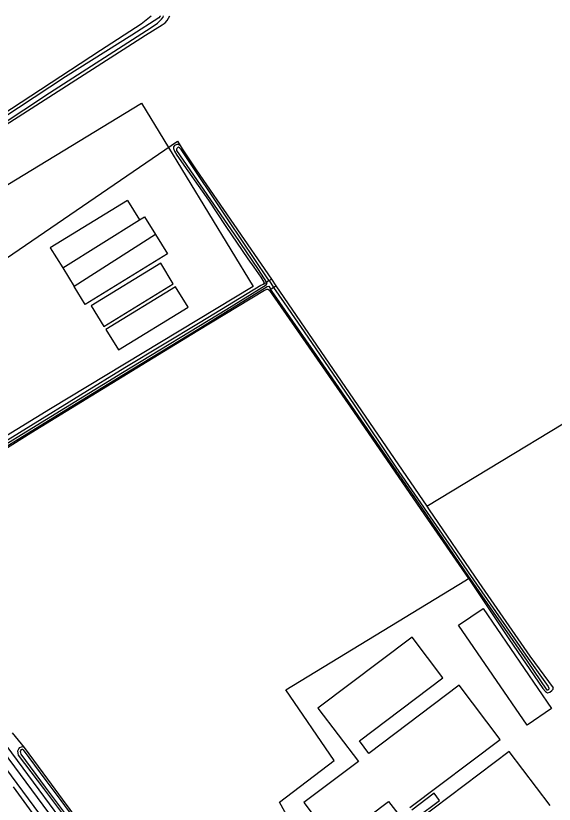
# Model space of a CAD drawing. Extents: x 136000 to 141014, y 402000 to 403500.
# Drawn here: x 139972.8 to 140151.1, y 403238.8 to 403500 of the extents above; entities that cross this region are included whole.
import ezdxf

# ---------------------------------------------------------------- set-up
doc = ezdxf.new("R2010")
doc.units = 0
for name, color, linetype in [('gg-bbg-bijgebouw', 7, 'Continuous'), ('gg-bbg-overig bouwwerk', 7, 'Continuous'), ('gg-knt-bronhoudergrens', 7, 'Continuous'), ('gg-knt-verharding', 7, 'Continuous'), ('gg-knt-verharding nz', 7, 'Continuous'), ('gg-kntw-bovenkant insteek waterloop', 7, 'Continuous'), ('gg-kntw-waterlijn', 7, 'Continuous'), ('gt-bbg-plantopografie pand', 7, 'Continuous'), ('gt-grn-vlakafsluiter', 7, 'Continuous')]:
    doc.layers.add(name, color=color, linetype=linetype)

msp = doc.modelspace()

# ---------------------------------------------------------------- linework, layer by layer
at = {"layer": 'gg-bbg-bijgebouw'}
for points in [[(140103.3, 403237.66), (140133.18, 403260.27), (140119.63, 403278.21), (140089.74, 403255.65), (140086.61, 403259.8), (140114.22, 403280.63), (140103.98, 403294.19), (140072.84, 403270.66), (140086.24, 403252.97), (140068.2, 403239.33), (140078.19, 403226.1), (140096.23, 403239.72), (140099.25, 403235.72)], [(140149.77, 403238.33), (140136.2, 403256.27), (140106.31, 403233.7)], [(140105.72, 403234.47), (140113.12, 403240.08), (140111.3, 403242.48), (140103.9, 403236.86)]]:
    msp.add_lwpolyline(points, dxfattribs=at)
at = {"layer": 'gg-bbg-overig bouwwerk'}
for p, q in [((140009.81, 403438.79), (139984.24, 403423.11)), ((140009.81, 403438.79), (140013.73, 403432.4)), ((139988.33, 403416.44), (140013.73, 403432.4)), ((140019.08, 403427.51), (139992.1, 403410.29)), ((139984.24, 403423.11), (139988.33, 403416.44)), ((139988.33, 403416.44), (139992.1, 403410.29))]:
    msp.add_line(p, q, dxfattribs=at)
for points in [[(140013.73, 403432.4), (140015.44, 403433.44), (140019.08, 403427.51)], [(140019.08, 403427.51), (140023.02, 403421.09), (139995.74, 403404.35), (139992.1, 403410.29)], [(140020.78, 403418), (139997.76, 403403.89), (140001.95, 403397.07), (140024.96, 403411.18), (140020.78, 403418)], [(140025.64, 403410.23), (140002.63, 403396.11), (140006.81, 403389.3), (140029.83, 403403.41), (140025.64, 403410.23)]]:
    msp.add_lwpolyline(points, dxfattribs=at)
at = {"layer": 'gg-knt-bronhoudergrens'}
msp.add_line((139975.73, 403257.58), (139971.7, 403262.48), dxfattribs=at)
for points in [[(139963.32, 403415.37), (140026.29, 403458.41), (140027.19, 403457.04)], [(140108.84, 403337.58), (140178.48, 403379.67), (140182.96, 403381.47), (140186.4, 403381.62), (140192.39, 403380.72), (140197.92, 403377.73), (140201.81, 403372.49), (140202.26, 403363.22), (140206.45, 403356.19), (140199.72, 403350.65), (140205.25, 403340.33), (140242.5, 403287.53), (140247.43, 403282.59), (140250.95, 403280.92)], [(140106.57, 403168.92), (140111.07, 403171.96), (140086.44, 403204.24), (140061.9, 403236.32), (140060.13, 403239.43), (140078.24, 403253.3), (140062.23, 403276.74), (140121.49, 403312.85), (140122.68, 403313.54)]]:
    msp.add_lwpolyline(points, dxfattribs=at)
at = {"layer": 'gg-knt-verharding'}
msp.add_line((139980.03, 403233.66), (139972.08, 403244.57), dxfattribs=at)
msp.add_lwpolyline([(140096.33, 403086.84), (140011.3, 403201.85), (139980.57, 403243.53), (139960.42, 403270.62), (139945.77, 403290.87), (139933.81, 403307.75), (139920.1, 403328.31)], dxfattribs=at)
at = {"layer": 'gg-knt-verharding nz'}
for points in [[(140112.51, 403061.85), (139985.62, 403233.35), (139955.17, 403274.53), (139944.6, 403289.15), (139934.19, 403303.93), (139924.03, 403318.86), (139914.21, 403333.96), (139884.51, 403381.66), (139857.85, 403424.6)], [(140110.33, 403060.22), (140079.23, 403102.35), (140049.53, 403142.53), (139991.99, 403220.26), (139952.52, 403273.56), (139941.99, 403288.26), (139931.55, 403303.06), (139921.35, 403318.01), (139911.98, 403332.32), (139882.35, 403380.09), (139855.58, 403423.19)]]:
    msp.add_lwpolyline(points, dxfattribs=at)
at = {"layer": 'gg-kntw-bovenkant insteek waterloop'}
for p, q in [((140057.44, 403412.79), (140058.95, 403410.58)), ((140058.95, 403410.58), (140108.84, 403337.58))]:
    msp.add_line(p, q, dxfattribs=at)
for points in [[(139879.38, 403403.82), (139881.74, 403405.43), (139905.32, 403420.66), (139946.42, 403448.13), (139964.87, 403460.95), (140015.7, 403493.52), (140021.32, 403497.01), (140022.23, 403497.71), (140022.89, 403498.41), (140023.75, 403500)], [(139889.6, 403415.64), (139895.63, 403419.66), (139910.15, 403429.01), (139938.7, 403447.85), (139964.55, 403464.87), (140000.89, 403488.61), (140014.28, 403497.29), (140017.65, 403500)], [(140027.19, 403457.04), (140026.58, 403457.3), (140026.17, 403457.36), (140025.33, 403456.97), (140025.05, 403456.62), (140024.98, 403456), (140025.32, 403455.16), (140026.13, 403453.83), (140029.72, 403448.61), (140036.59, 403438.93), (140042.39, 403430.21), (140049.61, 403419.44), (140051.58, 403416.67), (140053.88, 403413.42), (140054.87, 403411.78), (140054.93, 403411.38), (140054.81, 403411.04)], [(140027.19, 403457.04), (140027.9, 403455.97), (140032.52, 403448.97), (140057.44, 403412.79)], [(140054.81, 403411.04), (140053.95, 403410.61), (140033.88, 403398.37), (140008.88, 403383.39), (139994.19, 403374.35), (139961.24, 403353.96), (139942.47, 403342.24), (139924.34, 403330.89)], [(140056.79, 403409.04), (140056.3, 403409.34), (140055.82, 403409.36), (140055.13, 403409.04), (140033.03, 403395.67), (140016.35, 403385.38), (139977.79, 403361.7), (139937.12, 403336.22), (139925.93, 403328.79), (139925.17, 403328.18), (139925.02, 403327.71)], [(140056.79, 403409.04), (140084.59, 403368.88), (140108.15, 403334.69), (140122.68, 403313.54)], [(140108.84, 403337.58), (140109.68, 403336.34), (140126.07, 403312.24), (140143.03, 403287.83), (140150.74, 403277.32)], [(140122.68, 403313.54), (140122.98, 403313.1), (140136.03, 403293.59), (140147.27, 403277.1), (140148.22, 403276.19), (140148.8, 403275.68), (140149.59, 403275.87), (140150.31, 403276.48), (140150.75, 403276.94), (140150.74, 403277.32)], [(140010.11, 403210.28), (140009.87, 403209.73), (140009.41, 403209.2), (140009.1, 403208.97), (140008.8, 403208.86), (140008.5, 403208.95), (140002.26, 403217.04), (139982.09, 403244.04), (139973.73, 403255.03), (139973.54, 403255.7), (139973.52, 403256.49), (139973.76, 403257.14), (139974.12, 403257.57), (139974.68, 403257.85), (139975.23, 403257.87), (139975.73, 403257.58)], [(140010.11, 403210.28), (140009.61, 403211.43), (140000.62, 403223.84), (139988.28, 403240.52), (139983.39, 403247.07), (139975.73, 403257.58)]]:
    msp.add_lwpolyline(points, dxfattribs=at)
at = {"layer": 'gg-kntw-waterlijn'}
msp.add_line((140056.66, 403412.25), (140058.16, 403410.02), dxfattribs=at)
for points in [[(140020.68, 403500), (140020.52, 403499.76), (140020.11, 403499.32), (140011.25, 403493.55), (139989.24, 403479.72), (139963.18, 403462.65), (139932.96, 403442.39), (139900.43, 403421.28), (139877.52, 403406.21), (139875.85, 403404.98), (139876.12, 403404.22), (139876.34, 403403.68), (139876.67, 403403.6), (139878.32, 403404.64), (139882.49, 403407.47), (139937.39, 403443.32), (139966.88, 403463.2), (139983.97, 403474.42), (140017.65, 403496.13), (140019.77, 403497.58), (140021.01, 403498.88), (140021.58, 403499.57), (140021.74, 403500)], [(140056.66, 403412.25), (140056.23, 403412.88), (140043.37, 403432.03), (140027.55, 403455.72), (140027.01, 403456.28), (140026.72, 403456.51), (140026.46, 403456.39), (140026.09, 403456.04), (140025.98, 403455.78), (140025.96, 403455.42), (140045.14, 403427.64), (140053.09, 403415.9), (140055.8, 403411.66)], [(139924.01, 403329.24), (139937.1, 403337.81), (139970.44, 403358.58), (140008.15, 403381.83), (140042.63, 403402.83), (140055.68, 403410.82), (140056.04, 403411.25), (140055.8, 403411.66)], [(139924.56, 403328.4), (139937.49, 403337.12), (139970.74, 403357.95), (139987.93, 403368.53), (140008.45, 403381.17), (140033.13, 403396.23), (140042.27, 403401.84), (140056.05, 403410.29), (140056.53, 403410.45), (140057.23, 403409.35)], [(140058.16, 403410.02), (140061.67, 403404.86), (140070.69, 403391.74), (140084.81, 403371.06), (140098.65, 403350.42), (140117.14, 403323.62), (140122.53, 403315.64), (140142.41, 403287.03), (140149.09, 403277.78), (140149.31, 403277.28), (140149.28, 403276.86), (140148.9, 403276.56), (140148.69, 403276.53), (140142.26, 403286.24), (140121.52, 403316.14), (140107.11, 403337.19), (140071.42, 403389), (140057.66, 403408.68), (140057.23, 403409.35)], [(140008.95, 403211.06), (140009.29, 403210.28), (140009.23, 403210.13), (140008.9, 403209.75), (140008.86, 403209.72), (140002.86, 403217.49), (139982.69, 403244.49), (139974.62, 403255.43), (139974.45, 403255.84), (139974.4, 403256.27), (139974.49, 403256.63), (139974.65, 403256.87), (139974.9, 403257.03), (139975.09, 403257), (139975.3, 403256.85), (139982.78, 403246.63), (139987.67, 403240.07), (140000.01, 403223.4), (140008.95, 403211.06)]]:
    msp.add_lwpolyline(points, dxfattribs=at)
at = {"layer": 'gt-bbg-plantopografie pand'}
for points in [[(139968.33, 403359.94), (139931.44, 403420.53), (140014.43, 403471.06), (140051.42, 403410.32), (139984.33, 403369.75), (139968.33, 403359.94)], [(140127.51, 403303.61), (140150.18, 403270.56), (140142.09, 403265.01), (140119.42, 403298.06), (140127.51, 403303.61)]]:
    msp.add_lwpolyline(points, dxfattribs=at)
at = {"layer": 'gt-grn-vlakafsluiter'}
for p, q in [((140054.81, 403411.04), (140055.8, 403411.66)), ((140056.66, 403412.25), (140055.8, 403411.66)), ((140056.66, 403412.25), (140057.44, 403412.79)), ((140057.23, 403409.35), (140056.79, 403409.04)), ((140058.16, 403410.02), (140057.23, 403409.35)), ((140058.16, 403410.02), (140058.95, 403410.58))]:
    msp.add_line(p, q, dxfattribs=at)

doc.saveas('drawing.dxf')
